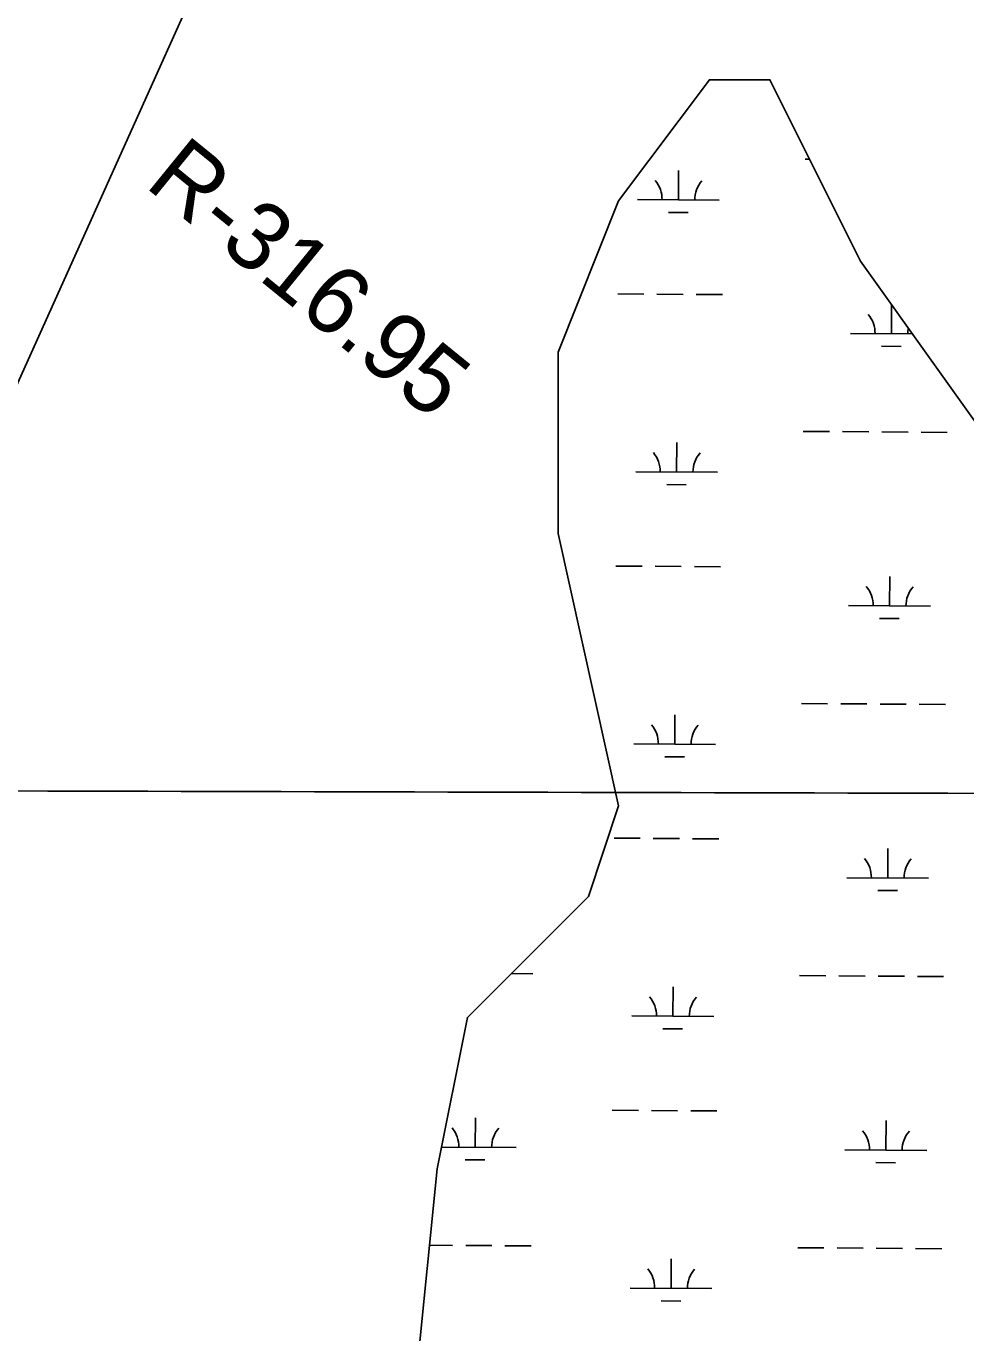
# Model space of a CAD drawing. Extents: x 3172231 to 3210228, y 940198 to 965780.
# Drawn here: x 3193528 to 3194676, y 957148 to 958746 of the extents above; entities that cross this region are included whole.
import ezdxf

# ---------------------------------------------------------------- set-up
doc = ezdxf.new("R2010")
doc.units = 0
for name, color, linetype in [('V-GRID-MAJR', 7, 'Continuous'), ('V-RIVR-RANG-IDEN', 7, 'Continuous'), ('V-TOPO-BNDY', 7, 'Continuous'), ('V-WETL-SWMP', 7, 'Continuous')]:
    doc.layers.add(name, color=color, linetype=linetype)

msp = doc.modelspace()

# ---------------------------------------------------------------- linework, layer by layer
at = {"layer": 'V-GRID-MAJR'}
msp.add_spline([(3176521.954, 957856.218), (3181737.509, 957841.425), (3186953.067, 957827.391), (3192168.626, 957814.116), (3197384.187, 957801.599), (3202599.75, 957789.841), (3207815.315, 957778.841), (3207815.316, 957778.841)], degree=3, dxfattribs=at)
at = {"layer": 'V-TOPO-BNDY'}
msp.add_line((3193995.175, 959372.609), (3193394.322, 958036.488), dxfattribs=at)
at = {"layer": 'V-WETL-SWMP'}
for p, q in [((3194479.731, 958583.039), (3194485.112, 958583.002)), ((3194324.797, 958533.35), (3194325.042, 958569.349)), ((3194274.798, 958533.69), (3194374.796, 958533.01)), ((3194312.692, 958518.001), (3194336.692, 958517.838)), ((3194250.605, 958418.42), (3194282.604, 958418.203)), ((3194298.604, 958418.094), (3194330.603, 958417.876)), ((3194346.603, 958417.767), (3194378.602, 958417.549)), ((3194585.125, 958369.712), (3194585.367, 958405.185)), ((3194535.126, 958370.053), (3194610.819, 958369.537)), ((3194573.02, 958354.363), (3194597.02, 958354.2)), ((3194477.466, 958250.371), (3194509.466, 958250.153)), ((3194525.465, 958250.045), (3194557.464, 958249.827)), ((3194573.464, 958249.718), (3194605.463, 958249.5)), ((3194621.463, 958249.391), (3194653.462, 958249.173)), ((3194322.533, 958200.683), (3194322.778, 958236.682)), ((3194272.534, 958201.023), (3194372.531, 958200.342)), ((3194310.428, 958185.334), (3194334.427, 958185.17)), ((3194248.34, 958085.753), (3194280.34, 958085.535)), ((3194296.339, 958085.426), (3194328.339, 958085.209)), ((3194344.338, 958085.1), (3194376.338, 958084.882)), ((3194582.861, 958037.045), (3194583.106, 958073.044)), ((3194532.862, 958037.385), (3194632.86, 958036.705)), ((3194570.756, 958021.696), (3194594.755, 958021.533)), ((3194475.202, 957917.704), (3194507.201, 957917.486)), ((3194523.201, 957917.377), (3194555.2, 957917.159)), ((3194571.2, 957917.051), (3194603.199, 957916.833)), ((3194619.198, 957916.724), (3194651.198, 957916.506)), ((3194320.268, 957868.015), (3194320.513, 957904.015)), ((3194270.269, 957868.356), (3194370.267, 957867.675)), ((3194308.163, 957852.667), (3194332.163, 957852.503)), ((3194246.076, 957753.086), (3194278.075, 957752.868)), ((3194294.075, 957752.759), (3194326.074, 957752.541)), ((3194342.074, 957752.432), (3194374.073, 957752.215)), ((3194580.596, 957704.378), (3194580.841, 957740.377)), ((3194530.597, 957704.718), (3194630.595, 957704.037)), ((3194568.491, 957689.029), (3194592.491, 957688.865)), ((3194120.461, 957587.436), (3194147.037, 957587.255)), ((3194472.937, 957585.037), (3194504.937, 957584.819)), ((3194520.936, 957584.71), (3194552.935, 957584.492)), ((3194568.935, 957584.383), (3194600.934, 957584.165)), ((3194616.934, 957584.057), (3194648.933, 957583.839)), ((3194318.003, 957535.348), (3194318.249, 957571.347)), ((3194268.005, 957535.689), (3194368.002, 957535.008)), ((3194305.899, 957519.999), (3194329.898, 957519.836)), ((3194243.811, 957420.419), (3194275.811, 957420.201)), ((3194291.81, 957420.092), (3194323.81, 957419.874)), ((3194339.809, 957419.765), (3194371.808, 957419.547)), ((3194076.435, 957375.127), (3194076.68, 957411.126)), ((3194578.332, 957371.71), (3194578.577, 957407.71)), ((3194035.221, 957375.407), (3194126.434, 957374.786)), ((3194528.333, 957372.051), (3194628.33, 957371.37)), ((3194064.331, 957359.778), (3194088.33, 957359.615)), ((3194566.227, 957356.361), (3194590.226, 957356.198)), ((3194020.584, 957255.433), (3194048.775, 957255.241)), ((3194064.774, 957255.132), (3194096.773, 957254.915)), ((3194112.773, 957254.806), (3194144.772, 957254.588)), ((3194470.673, 957252.369), (3194502.672, 957252.152)), ((3194518.672, 957252.043), (3194550.671, 957251.825)), ((3194566.671, 957251.716), (3194598.67, 957251.498)), ((3194614.669, 957251.389), (3194646.669, 957251.171)), ((3194315.739, 957202.681), (3194315.984, 957238.68)), ((3194265.74, 957203.021), (3194365.738, 957202.341)), ((3194303.634, 957187.332), (3194327.634, 957187.169))]:
    msp.add_line(p, q, dxfattribs=at)
msp.add_lwpolyline([(3193992.968, 956979.164), (3194029.932, 957348.954), (3194066.896, 957533.849), (3194177.787, 957644.786), (3194214.751, 957681.765), (3194251.715, 957792.702), (3194177.787, 958125.513), (3194177.787, 958347.388), (3194251.715, 958532.283), (3194362.606, 958680.199), (3194436.534, 958680.199), (3194547.425, 958458.325), (3194732.245, 958199.471), (3194990.991, 957903.639), (3195027.955, 957644.786), (3195101.883, 957348.954), (3194954.027, 957238.017), (3194880.1, 957127.08)], dxfattribs=at)
for centre, start, end in [((3194269.559, 958534.201), 358.838165, 40.381824), ((3194380.042, 958533.449), 138.838162, 180.381821), ((3194529.887, 958370.563), 358.838165, 40.381824), ((3194640.37, 958369.811), 168.908524, 180.381821), ((3194267.294, 958201.534), 358.838165, 40.381824), ((3194377.777, 958200.782), 138.838162, 180.381821), ((3194527.622, 958037.896), 358.838165, 40.381824), ((3194638.106, 958037.144), 138.838162, 180.381821), ((3194265.03, 957868.866), 358.838165, 40.381824), ((3194375.513, 957868.114), 138.838162, 180.381821), ((3194525.358, 957705.228), 358.838165, 40.381824), ((3194635.841, 957704.476), 138.838162, 180.381821), ((3194262.765, 957536.199), 358.838165, 40.381824), ((3194373.248, 957535.447), 138.838162, 180.381821), ((3194021.197, 957375.978), 358.838165, 40.381824), ((3194131.68, 957375.226), 138.838162, 180.381821), ((3194523.093, 957372.561), 358.838165, 40.381824), ((3194633.577, 957371.809), 138.838162, 180.381821), ((3194260.501, 957203.532), 358.838165, 40.381824), ((3194370.984, 957202.78), 138.838162, 180.381821)]:
    msp.add_arc(centre, 35.246, start, end, dxfattribs=at)

# ---------------------------------------------------------------- texts
at = {"layer": 'V-RIVR-RANG-IDEN'}
msp.add_text('R-316.95', height=82.9998, rotation=320.864746, dxfattribs=at).set_placement((3193670.948, 958550.425))

doc.saveas('drawing.dxf')
